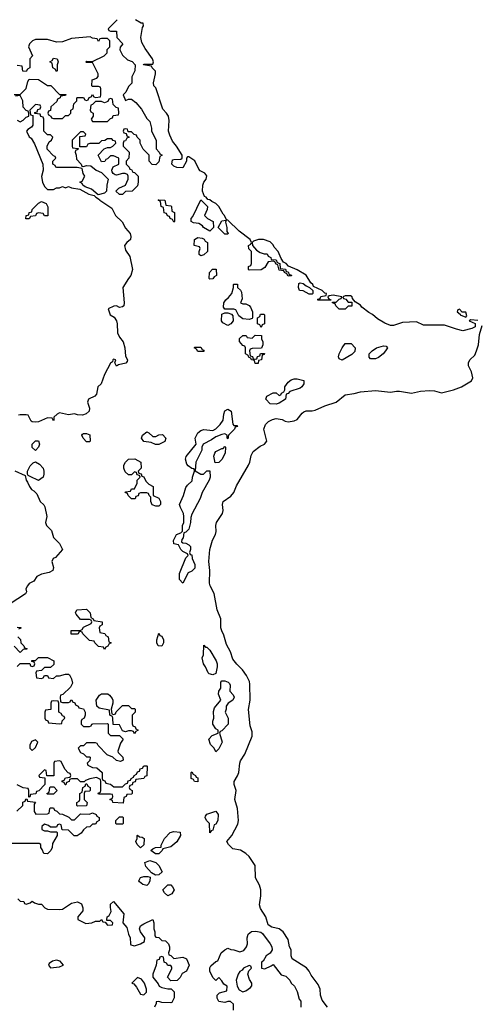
# Model space of a CAD drawing. Header units: inches. Extents: x 2601682 to 2755810, y 449311 to 584050.
# Tile 500 of 505: x 2751966 to 2755041, y 562249 to 568790. Entities that reach past the tile are written whole.
import ezdxf

# ---------------------------------------------------------------- set-up
doc = ezdxf.new("R2010")
doc.units = ezdxf.units.IN
doc.header["$MEASUREMENT"] = 0
doc.layers.add('C7556', color=7, linetype='Continuous')

msp = doc.modelspace()

# ---------------------------------------------------------------- linework, layer by layer
at = {"layer": 'C7556', "color": 2, "elevation": 2}
for points in [[(2752614, 568790), (2752554, 568730), (2752558, 568718), (2752570, 568714), (2752610, 568714), (2752612.7, 568672.7), (2752652, 568630), (2752632.7, 568607.3), (2752632, 568590), (2752650, 568554), (2752683.6, 568523.6), (2752712.7, 568512.7), (2752734, 568490), (2752732, 568450), (2752711.3, 568410), (2752711.6, 568368.4), (2752690, 568346), (2752672, 568308), (2752654, 568290), (2752670, 568254), (2752690, 568262), (2752710, 568262), (2752738.8, 568238.8), (2752775.3, 568195.3), (2752810, 568134), (2752830, 568114), (2752842, 568070), (2752842, 568050), (2752872, 567990), (2752872.7, 567932.7), (2752894, 567910), (2752898, 567898), (2752914, 567890), (2752898, 567882), (2752890, 567846), (2752870, 567826), (2752847.3, 567827.3), (2752826, 567850), (2752826, 567890), (2752786, 567930), (2752766, 567970), (2752766, 567990), (2752746, 568010), (2752742, 568022), (2752727.3, 568027.3), (2752710, 568046), (2752686, 568046), (2752682, 568062), (2752670, 568066), (2752658, 568062), (2752654, 568050), (2752658, 568038), (2752674, 568034), (2752678, 568018), (2752694, 568010), (2752678, 568002), (2752670, 567986), (2752658, 567982), (2752654, 567970), (2752654, 567950), (2752694, 567910), (2752692, 567870), (2752674, 567850), (2752674, 567830), (2752694, 567810), (2752698, 567798), (2752710, 567794), (2752718, 567778), (2752730, 567774), (2752754, 567750), (2752754, 567710), (2752750, 567686), (2752714, 567650), (2752670, 567648), (2752650, 567628.7), (2752628.4, 567628.4), (2752606, 567650), (2752626, 567670), (2752668.4, 567691.6), (2752686, 567730), (2752686, 567750), (2752682, 567762), (2752667.3, 567767.3), (2752650, 567768), (2752610, 567758), (2752600.4, 567760.4), (2752587.3, 567767.3), (2752580.4, 567780.4), (2752578, 567790), (2752587.3, 567812.7), (2752626, 567830), (2752626, 567870), (2752590, 567886), (2752570, 567886), (2752550, 567866), (2752538, 567862), (2752532.7, 567847.3), (2752510, 567846), (2752488, 567890), (2752528.4, 567931.6), (2752550, 567942), (2752570, 567942), (2752586, 567950), (2752606, 567970), (2752602, 567982), (2752587.3, 567987.3), (2752578, 567998), (2752550, 567998), (2752531.6, 567988.4), (2752510, 567986), (2752491.6, 567968.4), (2752432.7, 567967.3), (2752418, 567962), (2752410, 567946), (2752366, 567946), (2752366, 568014), (2752402, 568018), (2752406, 568030), (2752390, 568046), (2752370, 568046), (2752314, 567990), (2752314, 567950), (2752318, 567938), (2752354, 567934), (2752352.7, 567927.3), (2752338, 567922), (2752334, 567910), (2752342, 567890), (2752343.6, 567863.6), (2752374, 567830), (2752378, 567818), (2752390, 567814), (2752410, 567822), (2752439.6, 567819.6), (2752474, 567790), (2752510, 567774), (2752554, 567730), (2752544.7, 567690), (2752542, 567650), (2752530, 567638), (2752487.3, 567627.3), (2752443.1, 567663.1), (2752400.2, 567680.2), (2752386, 567690), (2752382, 567702), (2752366, 567710), (2752382, 567718), (2752398, 567750), (2752388.4, 567768.4), (2752382, 567802), (2752348.4, 567808.4), (2752212.7, 567807.3), (2752206, 567810), (2752202, 567822), (2752186, 567830), (2752186, 567850), (2752206, 567870), (2752202, 567882), (2752190, 567886), (2752149.1, 567929.1), (2752148, 567950), (2752162, 567978), (2752178, 567990), (2752186, 568010), (2752170, 568026), (2752150, 568026), (2752126, 568050), (2752126, 568130), (2752122, 568142), (2752107.3, 568147.3), (2752102, 568162), (2752066, 568166), (2752067.3, 568172.7), (2752082, 568178), (2752087.3, 568192.7), (2752102, 568198), (2752106, 568210), (2752102, 568222), (2752070, 568226), (2752034, 568190), (2752038, 568158), (2752054, 568154), (2752054, 568090), (2752044.7, 568075.3), (2752019.6, 568060.4), (2752012, 568050), (2752030, 568011.3), (2752042, 568002), (2752065.1, 567965.1), (2752118.8, 567830), (2752122.8, 567790), (2752111.3, 567748.7), (2752117.3, 567710), (2752130, 567681), (2752141, 567670), (2752150, 567662.8), (2752190, 567662), (2752210, 567674), (2752230, 567674), (2752250, 567682), (2752270, 567674), (2752290, 567682), (2752310, 567672), (2752364.9, 567664.9), (2752424.7, 567630), (2752462, 567622), (2752472, 567610), (2752496.3, 567596.3), (2752498.8, 567590), (2752578.5, 567538.5), (2752603, 567490), (2752646.9, 567446.9), (2752670, 567404), (2752700.7, 567370), (2752705.5, 567350), (2752702.8, 567330), (2752677.3, 567310), (2752662, 567290), (2752670, 567258), (2752697.5, 567217.5), (2752714.9, 567130), (2752705.5, 567090), (2752688.2, 567070), (2752651, 567010), (2752661, 566910), (2752658, 566890), (2752650, 566882), (2752630, 566879), (2752610, 566888), (2752592.7, 566887.3), (2752554, 566870), (2752568, 566830), (2752593.2, 566813.2), (2752608.6, 566788.6), (2752614, 566770), (2752616.3, 566710), (2752630, 566681), (2752654, 566650), (2752663.8, 566610), (2752670, 566554), (2752682, 566530), (2752679.6, 566520.4), (2752672, 566508), (2752623.6, 566496.4), (2752610, 566488), (2752598, 566510), (2752606, 566530), (2752590, 566535.3), (2752584.7, 566530), (2752582, 566518), (2752570, 566508), (2752530, 566434), (2752508.2, 566371.8), (2752485.5, 566350), (2752477.3, 566302.7), (2752464.7, 566290), (2752423, 566270), (2752416.3, 566250), (2752431, 566210), (2752427.3, 566190), (2752408.5, 566171.5), (2752383.2, 566163.2), (2752350, 566164), (2752330, 566171.8), (2752290, 566164), (2752230, 566178), (2752214, 566170), (2752194, 566150), (2752194, 566130), (2752190, 566126), (2752182, 566142), (2752150, 566146), (2752090, 566118), (2752070, 566115.3), (2752050, 566118), (2752043.1, 566123.1), (2752022, 566162), (2752010, 566166), (2751970, 566166), (2751958, 566162)], [(2755010, 566792), (2754963.6, 566796.4), (2754954, 566790), (2754992.7, 566772.7), (2754992, 566750), (2754970, 566738), (2754910, 566724), (2754870, 566733.2), (2754790, 566761.2), (2754650, 566761.2), (2754603.2, 566783.2), (2754510, 566778.4), (2754450, 566758), (2754430, 566759.3), (2754393.3, 566773.3), (2754342.9, 566802.9), (2754310, 566832.3), (2754285.6, 566845.6), (2754240.2, 566880.2), (2754230, 566894), (2754196.4, 566916.4), (2754178, 566938), (2754175.3, 566950), (2754165.4, 566954.6), (2754130, 566955.3), (2754114, 566950), (2754118, 566938), (2754132.7, 566932.7), (2754150, 566914), (2754174, 566914), (2754172.7, 566887.3), (2754150, 566886), (2754130, 566868), (2754090, 566868), (2754066, 566890), (2754062, 566902), (2754046, 566910), (2754046, 566914), (2754070, 566914), (2754090, 566934), (2754102, 566938), (2754106, 566950), (2754050, 566959), (2754023.6, 566956.4), (2754014, 566950), (2754018, 566938), (2754034, 566930), (2754034, 566926), (2753947.3, 566927.3), (2753947.3, 566932.7), (2753962, 566938), (2753968.4, 566951.6), (2754002, 566958), (2754006, 566970), (2753992.9, 566972.9), (2753975.3, 566990), (2753918, 567018), (2753914, 567030), (2753900.9, 567040.9), (2753870, 567092.3), (2753810, 567129), (2753753.6, 567153.6), (2753738, 567170), (2753720.2, 567180.2), (2753703.1, 567203.1), (2753684, 567250), (2753658, 567278), (2753650, 567294), (2753630, 567313.2), (2753586, 567330), (2753554, 567330), (2753521, 567319), (2753512, 567310), (2753514, 567290), (2753539.6, 567259.6), (2753563.6, 567243.6), (2753590, 567234), (2753610, 567234), (2753618, 567218), (2753634, 567210), (2753638, 567198), (2753670, 567194), (2753678, 567178), (2753694, 567170), (2753698, 567138), (2753732.7, 567132.7), (2753738, 567118), (2753750, 567114), (2753758, 567098), (2753770, 567094), (2753772, 567088), (2753750, 567086), (2753742, 567102), (2753726, 567110), (2753722, 567122), (2753690, 567126), (2753682, 567162), (2753670, 567166), (2753662, 567182), (2753650, 567186), (2753618, 567182), (2753596, 567144), (2753571.6, 567128.4), (2753490, 567126), (2753486, 567130), (2753486, 567150), (2753502, 567158), (2753506, 567170), (2753506, 567250), (2753488.4, 567268.4), (2753486, 567290), (2753502, 567298), (2753506, 567310), (2753498, 567330), (2753424.5, 567384.5), (2753350, 567458), (2753340.4, 567460.4), (2753328, 567490), (2753318, 567498), (2753288.7, 567550), (2753270, 567568.7), (2753242, 567582), (2753230, 567594), (2753216.4, 567596.4), (2753206, 567610), (2753194.6, 567614.6), (2753182, 567650), (2753182.7, 567690), (2753189.5, 567710.5), (2753205.2, 567730), (2753210, 567753.2), (2753196, 567770), (2753166, 567786), (2753156.5, 567796.5), (2753130, 567853.2), (2753090, 567878), (2753082, 567878), (2753074, 567870), (2753074, 567850), (2753050, 567806), (2753010, 567808), (2752990, 567818), (2752978, 567830), (2752982, 567858), (2752990, 567862), (2753036.4, 567863.6), (2753046, 567870), (2753046, 567890), (2753008.7, 567950), (2752982.5, 567982.5), (2752963.7, 568023.7), (2752955.1, 568050), (2752959.3, 568119.3), (2752954, 568150), (2752942, 568170), (2752916.5, 568196.5), (2752870, 568338), (2752858, 568350), (2752855.3, 568370), (2752868.7, 568430), (2752868, 568448), (2752846, 568470), (2752842, 568482), (2752788, 568490), (2752790, 568494), (2752850, 568494), (2752855.3, 568510), (2752848, 568530), (2752799, 568599), (2752778, 568638), (2752772, 568672), (2752782, 568738), (2752788.7, 568750), (2752787.3, 568767.3), (2752772.7, 568767.3), (2752735.3, 568790)], [(2751930, 568294), (2751970, 568294), (2752010, 568334), (2752020.4, 568379.6), (2752030, 568394), (2752091.6, 568391.6), (2752150, 568352), (2752172, 568352), (2752230, 568294), (2752272.7, 568292.7), (2752270, 568286), (2752238, 568282), (2752234, 568270), (2752218, 568262), (2752212.7, 568247.3), (2752174, 568210), (2752170, 568186), (2752158, 568182), (2752154, 568170), (2752158, 568158), (2752174, 568150), (2752178, 568138), (2752190, 568134), (2752250, 568134), (2752270, 568154), (2752290, 568154), (2752306, 568170), (2752306, 568190), (2752322, 568198), (2752326, 568230), (2752346, 568250), (2752346, 568270), (2752350, 568274), (2752390, 568274), (2752398, 568258), (2752410, 568254), (2752422, 568258), (2752427.3, 568272.7), (2752442, 568278), (2752450, 568294), (2752458, 568278), (2752470, 568274), (2752502, 568278), (2752506, 568290), (2752506, 568330), (2752502, 568342), (2752490, 568346), (2752450, 568346), (2752446, 568350), (2752448, 568390), (2752478, 568402), (2752487.3, 568412.7), (2752488, 568430), (2752450, 568506), (2752410, 568506), (2752406, 568510), (2752410, 568514), (2752450, 568512), (2752528, 568550), (2752548, 568570), (2752548.4, 568591.6), (2752566, 568610), (2752566, 568650), (2752550, 568666), (2752510, 568666), (2752498, 568662), (2752490, 568646), (2752482, 568662), (2752450, 568668), (2752435.3, 568675.3), (2752310, 568664.5), (2752250, 568643.7), (2752210, 568641.2), (2752150, 568658), (2752070, 568658.4), (2752051, 568650), (2752030.8, 568630), (2752024.7, 568610), (2752052, 568550), (2752034, 568530), (2752034, 568470), (2752018, 568462), (2752010, 568446), (2751987.3, 568447.3), (2751982, 568482), (2751950, 568486)], [(2751950, 568122), (2751970, 568111), (2751990, 568122), (2752010, 568142), (2752026, 568150), (2752026, 568170), (2752022, 568182), (2752010, 568186), (2751988.4, 568208.4), (2751988, 568250), (2751970, 568286), (2751938, 568282)], [(2754011.6, 562230), (2753976.6, 562276.6), (2753965.2, 562310), (2753962, 562350), (2753950, 562381.2), (2753902.6, 562442.6), (2753889.6, 562470), (2753871.7, 562491.7), (2753776, 562550), (2753769.4, 562570), (2753769.3, 562610), (2753758.4, 562630), (2753750, 562679), (2753716.3, 562730), (2753690, 562749.6), (2753641.3, 562761.3), (2753617.7, 562777.7), (2753602, 562830), (2753565.6, 562885.6), (2753558.9, 562910), (2753569.7, 562970.3), (2753569.7, 563010), (2753559.8, 563039.8), (2753534, 563090), (2753530.8, 563170.8), (2753490.6, 563230.6), (2753469.6, 563250), (2753432.8, 563272.8), (2753382.9, 563282.9), (2753352.8, 563310), (2753343.6, 563330), (2753376.9, 563370), (2753415.2, 563444.8), (2753420.9, 563470), (2753412.5, 563550), (2753395.3, 563610), (2753404.7, 563670), (2753391.2, 563710), (2753391.1, 563730), (2753413.3, 563766.7), (2753421.4, 563790), (2753428.2, 563850), (2753434, 563866), (2753462, 563910), (2753511.5, 564030), (2753510, 564058), (2753498, 564098), (2753486.7, 564206.7), (2753497.1, 564270), (2753495.1, 564375.1), (2753493.1, 564393.1), (2753472.8, 564432.8), (2753447.3, 564470), (2753408.7, 564508.7), (2753382.7, 564542.7), (2753366.9, 564590), (2753340, 564640), (2753322.2, 564702.2), (2753308.6, 564730), (2753303.9, 564750), (2753303.9, 564810), (2753277.4, 564870), (2753258.5, 564978.5), (2753231.1, 565030), (2753227.6, 565047.6), (2753229.8, 565130), (2753222.5, 565190), (2753228.8, 565270), (2753248.4, 565331.6), (2753266.6, 565370), (2753270.9, 565390), (2753268.7, 565430), (2753274.2, 565450), (2753313.5, 565510), (2753318.5, 565530), (2753314, 565570), (2753318.4, 565590), (2753370, 565625.7), (2753389.7, 565650), (2753407.2, 565692.8), (2753487.4, 565830), (2753496, 565850), (2753504.4, 565895.6), (2753518.7, 565921.3), (2753563.3, 565956.7), (2753594, 565970), (2753608.7, 565990), (2753588.7, 566070), (2753599.3, 566100.7), (2753618.6, 566121.4), (2753645.2, 566134.8), (2753670, 566140.7), (2753710, 566134.8), (2753730, 566123), (2753750, 566118), (2753790, 566124.4), (2753810, 566134.8), (2753843.3, 566176.7), (2753855.1, 566184.9), (2753870, 566191), (2753910, 566190.7), (2753930, 566196.3), (2753994.3, 566225.7), (2754069, 566250), (2754130, 566298), (2754190, 566306.7), (2754230, 566318), (2754330, 566327.7), (2754430, 566314.9), (2754470, 566322.4), (2754490, 566321.6), (2754570, 566308.9), (2754630, 566322), (2754690, 566327), (2754723.9, 566323.9), (2754770, 566310.8), (2754848, 566330), (2754901.2, 566350), (2754968.7, 566390), (2754978, 566410), (2754968.7, 566450), (2754948, 566490), (2754948, 566510), (2754958, 566530), (2754990, 566561), (2755002.7, 566590), (2755014.5, 566630), (2755021.2, 566698.8), (2755040.6, 566759.4)], [(2751934, 565794), (2752002, 565762), (2752008.2, 565730), (2752018.4, 565718.4), (2752030.8, 565690), (2752045.5, 565670), (2752060.5, 565660.5), (2752079.2, 565639.2), (2752102.4, 565590), (2752126.4, 565566.4), (2752132.8, 565552.8), (2752146, 565490), (2752137.1, 565450), (2752144.4, 565430), (2752177, 565397), (2752190.6, 565350), (2752230.8, 565310), (2752251.3, 565270), (2752203.6, 565216.4), (2752187.7, 565210), (2752178.8, 565190), (2752191, 565150), (2752186, 565130), (2752162.8, 565117.2), (2752110, 565106.6), (2752080.7, 565090), (2752059.3, 565060.7), (2752030, 565044), (2752018.8, 565030), (2752007.7, 565010), (2752012, 564990), (2752004.7, 564975.3), (2751902, 564910)], [(2751950, 564754), (2751972.7, 564752.7), (2751972.7, 564747.3), (2751958, 564742)], [(2751954, 564690), (2751971.6, 564671.6), (2751974, 564650), (2751994, 564630), (2751998, 564618), (2752012.7, 564612.7), (2752012.7, 564607.3), (2751990, 564606), (2751970, 564586), (2751929.1, 564629.1)], [(2751950, 564494), (2751970, 564514), (2752034, 564514), (2752038, 564498), (2752050, 564494), (2752062, 564498), (2752066, 564510), (2752062, 564522), (2752046, 564526), (2752047.3, 564532.7), (2752070, 564534), (2752090, 564554), (2752150, 564554), (2752194, 564530), (2752192.7, 564507.3), (2752170, 564486), (2752130, 564486), (2752110, 564466), (2752078, 564462), (2752074, 564450), (2752078, 564418), (2752110, 564414), (2752122, 564418), (2752130, 564434), (2752150, 564434), (2752158, 564418), (2752190, 564414), (2752210, 564432), (2752230, 564432), (2752270, 564442), (2752290, 564442), (2752296.9, 564436.9), (2752311.1, 564411.1), (2752316.9, 564383.1), (2752303.6, 564356.4), (2752252.7, 564307.3), (2752238, 564302), (2752234, 564290), (2752238, 564258), (2752250, 564254), (2752290, 564254), (2752302, 564258), (2752306, 564270), (2752311.6, 564271.6), (2752318, 564258), (2752332.7, 564252.7), (2752338, 564238), (2752354, 564230), (2752358, 564218), (2752391.1, 564211.1), (2752402, 564190), (2752402, 564170), (2752394, 564150), (2752378, 564142), (2752374, 564130), (2752374, 564110), (2752390, 564094), (2752430, 564094), (2752442, 564098), (2752446, 564110), (2752452.7, 564112.7), (2752550, 564114), (2752554, 564110), (2752554, 564050), (2752570, 564034), (2752630, 564034), (2752654, 564010), (2752636.9, 563983.1), (2752618, 563930), (2752621, 563921), (2752652, 563890), (2752654, 563870), (2752636.9, 563863.1), (2752610, 563868), (2752586, 563890), (2752547.3, 563907.3), (2752487.3, 563967.3), (2752482, 563982), (2752470, 563986), (2752410, 563986), (2752390, 563966), (2752370, 563966), (2752354, 563950), (2752370, 563922), (2752390, 563914), (2752410, 563894), (2752430, 563894), (2752434, 563890), (2752431.6, 563868.4), (2752414, 563850), (2752418, 563838), (2752450, 563822), (2752479.6, 563819.6), (2752514, 563790), (2752514, 563750), (2752518, 563738), (2752532.7, 563732.7), (2752538, 563718), (2752570, 563712), (2752592.7, 563692.7), (2752650, 563694), (2752670, 563714), (2752682, 563718), (2752687.3, 563732.7), (2752702, 563738), (2752706, 563750), (2752722, 563758), (2752726, 563770), (2752742, 563778), (2752750, 563794), (2752762, 563798), (2752767.3, 563812.7), (2752782, 563818), (2752790, 563834), (2752810, 563834), (2752814, 563830), (2752810, 563766), (2752798, 563762), (2752791.6, 563748.4), (2752738, 563742), (2752732.7, 563727.3), (2752718, 563722), (2752712.7, 563707.3), (2752698, 563702), (2752694, 563690), (2752698, 563678), (2752714, 563670), (2752714, 563650), (2752710, 563646), (2752678, 563642), (2752674, 563630), (2752658, 563622), (2752654, 563586), (2752586, 563590), (2752582, 563602), (2752566, 563610), (2752582, 563618), (2752586, 563630), (2752582, 563642), (2752570, 563646), (2752490, 563646), (2752487.3, 563652.7), (2752502, 563658), (2752506, 563670), (2752506, 563730), (2752502, 563742), (2752476.4, 563756.4), (2752432.7, 563747.3), (2752403.6, 563736.4), (2752394, 563726), (2752370, 563726), (2752350, 563746), (2752310, 563746), (2752298, 563742), (2752294, 563730), (2752278, 563722), (2752272.7, 563707.3), (2752267.3, 563707.3), (2752262, 563722), (2752247.3, 563727.3), (2752247.3, 563732.7), (2752262, 563738), (2752270, 563754), (2752302, 563758), (2752306, 563770), (2752302, 563782), (2752287.3, 563787.3), (2752266, 563810), (2752242, 563862), (2752230, 563866), (2752198, 563862), (2752194, 563850), (2752192.7, 563767.3), (2752146, 563766), (2752142, 563802), (2752130, 563806), (2752094, 563770), (2752098, 563758), (2752134, 563754), (2752134, 563710), (2752092.7, 563667.3), (2752078, 563662), (2752072.7, 563647.3), (2752038, 563642), (2752032.7, 563627.3), (2752026, 563626), (2752026, 563670), (2752022, 563682), (2751990, 563686), (2751950, 563706)], [(2751947.3, 563532.7), (2751986, 563570), (2751987.3, 563592.7), (2752002, 563598), (2752007.3, 563612.7), (2752014, 563614), (2752018, 563598), (2752072, 563592), (2752062, 563578), (2752062, 563530), (2752072.7, 563512.7), (2752150, 563514), (2752162, 563518), (2752166, 563550), (2752170, 563554), (2752190, 563554), (2752198, 563538), (2752212.7, 563532.7), (2752230, 563514), (2752250, 563512), (2752291.6, 563491.6), (2752310, 563474), (2752330, 563474), (2752370, 563514), (2752430, 563512), (2752450, 563522), (2752474, 563510), (2752478, 563498), (2752494, 563490), (2752494, 563470), (2752478, 563462), (2752470, 563446), (2752450, 563446), (2752431.6, 563428.4), (2752410, 563426), (2752390, 563408), (2752374.4, 563385.6), (2752348.4, 563368.4), (2752328.4, 563368.4), (2752290, 563406), (2752247.3, 563407.3), (2752242, 563442), (2752230, 563446), (2752218, 563442), (2752210, 563426), (2752170, 563426), (2752156.4, 563436.4), (2752130, 563446), (2752114, 563430), (2752114, 563410), (2752130, 563402), (2752150, 563402), (2752170, 563394), (2752210, 563394), (2752214, 563390), (2752214, 563370), (2752183.6, 563316.4), (2752182, 563290), (2752172, 563270), (2752150.9, 563249.1), (2752126, 563250), (2752116.4, 563276.4), (2752106, 563290), (2752106, 563310), (2752096.4, 563316.4), (2751910, 563318)], [(2751954, 562950), (2751970, 562934), (2751992.7, 562932.7), (2751998, 562918), (2752010, 562914), (2752036.4, 562923.6), (2752050, 562934), (2752063.6, 562923.6), (2752090, 562914), (2752110, 562914), (2752134, 562890), (2752150, 562882), (2752230, 562878), (2752250, 562882), (2752310, 562921), (2752350.7, 562930.7), (2752376.3, 562916.3), (2752386, 562890), (2752384.7, 562870), (2752352, 562830), (2752352.7, 562812.7), (2752405.4, 562785.4), (2752446, 562790), (2752470, 562802), (2752498, 562802), (2752510, 562812), (2752518, 562798), (2752534, 562794), (2752550, 562774), (2752582, 562778), (2752586, 562790), (2752570, 562806), (2752546, 562806), (2752546, 562810), (2752548, 562830), (2752560.4, 562839.6), (2752574.6, 562865.4), (2752568.9, 562891.1), (2752570, 562914), (2752590, 562932), (2752658, 562850), (2752652, 562790), (2752678.8, 562758.8), (2752690, 562714), (2752701, 562690), (2752702, 562650), (2752704.7, 562644.7), (2752719.6, 562639.6), (2752730, 562638), (2752770, 562651.3), (2752794.6, 562665.4), (2752798, 562690), (2752768.7, 562730), (2752762, 562750), (2752768, 562770), (2752790, 562784.7), (2752850, 562812), (2752858, 562790), (2752858, 562750), (2752864.7, 562730), (2752864.7, 562704.7), (2752870, 562694), (2752890, 562692), (2752910, 562672), (2752934, 562670), (2752954, 562650), (2752962, 562630), (2752962, 562610), (2752954, 562590), (2752958, 562578), (2752970, 562574), (2752990, 562554), (2753050, 562562), (2753074, 562550), (2753092, 562510), (2753074, 562470), (2753045.4, 562454.6), (2753032, 562428), (2753012.7, 562407.3), (2752970, 562406), (2752948, 562430), (2752976.4, 562483.6), (2752976.4, 562496.4), (2752970, 562506), (2752950, 562506), (2752942, 562522), (2752926, 562530), (2752922, 562562), (2752910, 562566), (2752898, 562562), (2752892.7, 562547.3), (2752878, 562542), (2752872, 562510), (2752851.3, 562450), (2752851.3, 562430), (2752885.4, 562385.4), (2752892, 562370), (2752910, 562361), (2752950, 562352), (2752972.7, 562352.7), (2752992, 562332), (2752991.6, 562291.6), (2752978, 562262), (2752970, 562258), (2752910, 562262), (2752890, 562268), (2752874, 562266), (2752874, 562254), (2752862, 562230)], [(2753386, 562210), (2753386, 562250), (2753367.3, 562267.3), (2753350, 562268), (2753330, 562262), (2753288.7, 562268.7), (2753278, 562290), (2753278, 562310), (2753294.6, 562325.4), (2753342, 562338), (2753346, 562370), (2753323.1, 562383.1), (2753310, 562406), (2753290, 562426), (2753270, 562408), (2753250, 562426), (2753228.7, 562470), (2753228.9, 562491.1), (2753236.4, 562503.6), (2753270, 562534), (2753282, 562538), (2753306, 562590), (2753328.4, 562611.6), (2753350, 562622), (2753370, 562612), (2753390, 562611.3), (2753430, 562598), (2753454.6, 562605.4), (2753474, 562630), (2753479, 562650), (2753477.2, 562690), (2753484.5, 562715.5), (2753507.3, 562732.7), (2753535.8, 562735.8), (2753568.2, 562728.2), (2753579.9, 562719.9), (2753630.8, 562650), (2753641, 562630), (2753644.7, 562610), (2753631.3, 562588.7), (2753604.7, 562570), (2753583.6, 562536.4), (2753574, 562530), (2753574, 562490), (2753594.6, 562485.4), (2753636.4, 562503.6), (2753650, 562514), (2753704.7, 562444.7), (2753735.3, 562435.3), (2753762, 562410), (2753771.3, 562390), (2753791.3, 562370), (2753810, 562334), (2753823.6, 562283.6), (2753834, 562270), (2753834, 562230)]]:
    msp.add_lwpolyline(points, dxfattribs=at)
at = {"layer": 'C7556', "color": 2}
for points, elevation in [([(2752210, 568446), (2752202, 568462), (2752186, 568470), (2752182, 568502), (2752166, 568510), (2752182, 568518), (2752190, 568534), (2752214, 568530), (2752222, 568510), (2752214, 568490), (2752214, 568450)], 2), ([(2752570, 568266), (2752558, 568262), (2752552.7, 568247.3), (2752530, 568238), (2752510, 568246), (2752470, 568246), (2752450, 568226), (2752438, 568222), (2752434, 568190), (2752438, 568178), (2752454, 568170), (2752454, 568150), (2752442, 568130), (2752450, 568114), (2752550, 568114), (2752570, 568134), (2752582, 568138), (2752587.3, 568152.7), (2752622, 568158), (2752626, 568170), (2752622, 568202), (2752607.3, 568207.3), (2752587.3, 568227.3), (2752582, 568262)], 2), ([(2752130, 567486), (2752122, 567502), (2752090, 567506), (2752078, 567502), (2752070, 567486), (2752038, 567482), (2752030, 567466), (2752006, 567466), (2752008, 567490), (2752026, 567494), (2752028, 567510), (2752046, 567514), (2752048, 567530), (2752090, 567572), (2752110, 567582), (2752142, 567570), (2752152.7, 567547.3), (2752152.7, 567487.3)], -2), ([(2752990, 567446), (2752982, 567462), (2752966, 567470), (2752962, 567482), (2752947.3, 567487.3), (2752942, 567502), (2752927.3, 567507.3), (2752922, 567542), (2752906, 567550), (2752902, 567582), (2752886, 567590), (2752890, 567594), (2752930, 567592), (2752938, 567558), (2752970, 567554), (2752974, 567550), (2752978, 567518), (2752994, 567510), (2752994, 567450)], 2), ([(2753230, 567386), (2753188.7, 567408.7), (2753180.4, 567420.4), (2753156.4, 567436.4), (2753120.4, 567440.4), (2753106, 567450), (2753106, 567470), (2753116.4, 567483.6), (2753170, 567594), (2753214, 567550), (2753212, 567530), (2753194, 567490), (2753214, 567470), (2753252, 567450), (2753254, 567410)], 2), ([(2753330, 567366), (2753286, 567410), (2753310, 567454), (2753338, 567458), (2753334, 567446), (2753342, 567410), (2753342, 567382), (2753352, 567370), (2753350, 567366)], 2), ([(2753170, 567222), (2753158, 567230), (2753158, 567250), (2753166, 567270), (2753162, 567282), (2753126, 567290), (2753128, 567330), (2753150, 567342), (2753179.6, 567339.6), (2753192.7, 567332.7), (2753198, 567318), (2753214, 567310), (2753214, 567250), (2753190, 567228)], 2), ([(2753230, 567066), (2753226, 567070), (2753228.4, 567111.6), (2753248.4, 567131.6), (2753271.6, 567131.6), (2753274, 567090), (2753258, 567082), (2753250, 567068)], 2), ([(2753890, 566966), (2753850, 566988), (2753826, 566990), (2753818, 567010), (2753822, 567038), (2753830, 567042), (2753850, 567038), (2753870, 567022), (2753892, 567012), (2753914, 566990), (2753914, 566970), (2753910, 566966)], 2), ([(2753450, 566902), (2753470, 566902), (2753490, 566892), (2753499.8, 566879.8), (2753514, 566850), (2753514, 566810), (2753510, 566806), (2753490, 566798), (2753450, 566802), (2753423.1, 566823.1), (2753402, 566862), (2753390, 566866), (2753330, 566866), (2753320.4, 566880.4), (2753322, 566910), (2753335.3, 566930), (2753354.8, 566945.2), (2753375.3, 566970), (2753386, 567010), (2753386, 567030), (2753390, 567034), (2753412.7, 567032.7), (2753414, 567010), (2753432.7, 566992.7), (2753439.6, 566979.6), (2753443.6, 566936.4), (2753434, 566910)], 2), ([(2754890, 566866), (2754878, 566862), (2754874, 566850), (2754894, 566834), (2754894, 566830), (2754930, 566814), (2754938, 566822), (2754930, 566846), (2754906, 566846)], 2), ([(2753350, 566758), (2753316.4, 566776.4), (2753308, 566790), (2753310, 566834), (2753330, 566842), (2753350, 566842), (2753372.7, 566832.7), (2753382, 566822), (2753384.7, 566790), (2753370, 566768.7)], 2), ([(2753570, 566746), (2753562, 566762), (2753546, 566770), (2753546, 566810), (2753562, 566818), (2753567.3, 566832.7), (2753590, 566834), (2753594, 566830), (2753594, 566770), (2753578, 566762)], 2), ([(2753530, 566534), (2753542, 566538), (2753547.3, 566552.7), (2753562, 566558), (2753567.3, 566572.7), (2753592.7, 566572.7), (2753590, 566566), (2753578, 566562), (2753572, 566530), (2753554, 566526), (2753550, 566506), (2753530, 566506), (2753526, 566526), (2753506, 566530), (2753502, 566542), (2753490, 566546), (2753482, 566562), (2753466, 566570), (2753466, 566610), (2753462, 566622), (2753450, 566626), (2753427.3, 566652.7), (2753427.3, 566672.7), (2753448.4, 566691.6), (2753472, 566692), (2753478, 566678), (2753510, 566674), (2753530, 566694), (2753572.7, 566692.7), (2753574, 566670), (2753582, 566650), (2753582, 566630), (2753572.7, 566607.3), (2753510, 566606), (2753498, 566602), (2753494, 566590), (2753498, 566558), (2753512.7, 566552.7), (2753518, 566538)], 2), ([(2753150, 566586), (2753142, 566602), (2753126, 566610), (2753130, 566614), (2753170, 566614), (2753178, 566598), (2753190, 566594), (2753190, 566586)], 2), ([(2754110, 566529), (2754090, 566538), (2754084, 566550), (2754088.7, 566570), (2754109, 566611), (2754130, 566638), (2754170, 566638.8), (2754194.8, 566610), (2754193.4, 566586.6), (2754173.7, 566566.3)], 2), ([(2754330, 566537.2), (2754298, 566538), (2754288.9, 566548.9), (2754289, 566570), (2754309.4, 566590.6), (2754338, 566610), (2754383.6, 566623.6), (2754402, 566622), (2754411.3, 566610), (2754398, 566590), (2754381, 566570), (2754350, 566546)], 2), ([(2753670, 566235.3), (2753630, 566238), (2753602, 566270), (2753608.7, 566290), (2753651.6, 566311.6), (2753671.6, 566311.6), (2753690, 566294), (2753702, 566298), (2753706, 566310), (2753722, 566318), (2753728, 566332), (2753728.7, 566350), (2753750, 566382), (2753770, 566398), (2753790, 566404.7), (2753810, 566404.7), (2753854, 566394), (2753854, 566370), (2753842, 566350), (2753830, 566342), (2753761, 566319), (2753750, 566306), (2753738, 566302), (2753732, 566270), (2753690, 566242)], 2), ([(2753390, 566094), (2753410, 566094), (2753412.7, 566087.3), (2753398, 566082), (2753394, 566070), (2753354, 566030), (2753350, 566006), (2753346, 566010), (2753346, 566030), (2753330, 566038), (2753310, 566035.3), (2753270, 566019), (2753241.4, 565998.6), (2753184.7, 565970), (2753176, 565950), (2753176, 565930), (2753137.3, 565850), (2753132, 565792), (2753170, 565771.3), (2753188.4, 565771.6), (2753210, 565792), (2753230, 565794), (2753231.6, 565751.6), (2753224.7, 565730), (2753178, 565650), (2753164.7, 565610), (2753110, 565506), (2753103.6, 565483.6), (2753102, 565450), (2753090, 565406), (2753070, 565386), (2753058, 565382), (2753051.6, 565348.4), (2753043.6, 565336.4), (2753042, 565322), (2753050, 565314), (2753070, 565312), (2753090, 565302), (2753102, 565290), (2753102, 565270), (2753094, 565250), (2753098, 565238), (2753110, 565234), (2753112, 565210), (2753130.8, 565170), (2753130, 565146), (2753110, 565126), (2753085.4, 565114.6), (2753050, 565046), (2753028, 565070), (2753028.7, 565110), (2753070, 565214), (2753086, 565230), (2753082, 565242), (2753050, 565258), (2753038, 565270), (2753022, 565302), (2752990, 565308), (2752988, 565330), (2753009.2, 565370.8), (2753038, 565382), (2753047.3, 565392.7), (2753048, 565430), (2753058, 565450), (2753058, 565490), (2753055.3, 565510), (2753034, 565550), (2753029, 565570), (2753055.1, 565630), (2753070, 565682), (2753081.2, 565698.8), (2753113.2, 565726.8), (2753115.3, 565750), (2753128, 565790), (2753126, 565806), (2753110, 565808), (2753085.6, 565825.6), (2753077.2, 565837.2), (2753068.7, 565870), (2753072.5, 565887.5), (2753139, 565970), (2753132.7, 566010), (2753150, 566046), (2753170, 566061), (2753190, 566066.8), (2753250, 566060.7), (2753270, 566071), (2753298.6, 566101.4), (2753318, 566130), (2753322, 566170), (2753329.1, 566190.9), (2753350, 566202), (2753371, 566190), (2753383.6, 566103.6)], 2), ([(2752410, 565986), (2752388, 566010), (2752378, 566030), (2752383.1, 566036.9), (2752390, 566042), (2752410, 566042), (2752432.7, 566032.7), (2752434, 565990), (2752430, 565986)], 2), ([(2752850, 566022), (2752870, 566022), (2752890, 566031.3), (2752914.8, 566034.8), (2752938, 566010), (2752931.6, 565988.4), (2752890, 565968), (2752868.7, 565968.7), (2752840.4, 565980.4), (2752790, 565988), (2752775.3, 566010), (2752782, 566030), (2752810, 566051.3), (2752825.4, 566045.4)], 2), ([(2752070, 565928), (2752048.4, 565948.4), (2752048.7, 565970), (2752070, 565992), (2752090, 565992), (2752098, 565970), (2752090.9, 565949.1)], 2), ([(2753266, 565846), (2753255.3, 565890), (2753262, 565910), (2753270, 565922), (2753310, 565942), (2753318, 565942), (2753330, 565954), (2753334, 565950), (2753331.3, 565910), (2753310, 565868), (2753290, 565848)], 2), ([(2752870, 565558), (2752847.3, 565567.3), (2752838, 565590), (2752838, 565618), (2752826, 565630), (2752822, 565642), (2752810, 565646), (2752770, 565646), (2752758, 565642), (2752752.7, 565627.3), (2752738, 565622), (2752732.7, 565607.3), (2752710, 565606), (2752686, 565630), (2752682, 565642), (2752666, 565650), (2752670, 565654), (2752702, 565658), (2752710, 565674), (2752730, 565674), (2752746, 565710), (2752746, 565730), (2752766, 565750), (2752762, 565762), (2752747.3, 565767.3), (2752742, 565782), (2752730, 565786), (2752710, 565766), (2752690, 565766), (2752667.3, 565787.3), (2752658, 565810), (2752658, 565830), (2752669.1, 565850.9), (2752689.1, 565870.9), (2752732, 565872), (2752771.6, 565851.6), (2752774, 565810), (2752754, 565790), (2752758, 565778), (2752772.7, 565772.7), (2752778, 565758), (2752790, 565754), (2752804.7, 565724.7), (2752824.7, 565704.7), (2752854, 565690), (2752854, 565630), (2752891.1, 565611.1), (2752902, 565590), (2752902, 565570), (2752890, 565558)], 2), ([(2752090, 565729), (2752034.6, 565754.6), (2752022, 565762), (2752018, 565770), (2752018, 565790), (2752034.6, 565825.4), (2752054.6, 565845.4), (2752070, 565852), (2752098, 565838), (2752121, 565810), (2752126, 565790), (2752126.8, 565770), (2752121, 565750)], 2), ([(2752530, 564606), (2752522, 564622), (2752490, 564626), (2752466, 564650), (2752462, 564662), (2752430, 564666), (2752386, 564710), (2752382, 564722), (2752370, 564726), (2752358, 564722), (2752354, 564710), (2752347.3, 564707.3), (2752307.3, 564707.3), (2752308.7, 564731.3), (2752367.3, 564732.7), (2752382, 564738), (2752390, 564754), (2752442, 564778), (2752446, 564790), (2752442, 564802), (2752430, 564806), (2752370, 564806), (2752340.4, 564840.4), (2752338, 564850), (2752346, 564870), (2752410, 564874), (2752434, 564850), (2752438, 564818), (2752454, 564810), (2752458, 564798), (2752514, 564790), (2752514, 564770), (2752498, 564762), (2752494, 564750), (2752498, 564718), (2752532.7, 564712.7), (2752538, 564698), (2752554, 564690), (2752558, 564658), (2752574, 564650), (2752558, 564642), (2752552.7, 564627.3), (2752538, 564622)], 2), ([(2752910, 564628.7), (2752886, 564630), (2752878, 564650), (2752878, 564670), (2752890, 564714), (2752898, 564698), (2752910, 564694), (2752922, 564670), (2752922, 564650)], 2), ([(2753202, 564622), (2753210, 564622), (2753230, 564602), (2753271, 564530), (2753278, 564510), (2753278, 564490), (2753270, 564446), (2753250, 564438), (2753224.7, 564444.7), (2753218, 564450), (2753202, 564490), (2753188, 564510), (2753178, 564550), (2753188, 564570), (2753190, 564634)], 2), ([(2753270, 563926), (2753258, 563950), (2753234.6, 563974.6), (2753224, 564010), (2753244.7, 564035.3), (2753286, 564050), (2753286, 564070), (2753270, 564078), (2753248.7, 564110), (2753248.7, 564130), (2753255.3, 564150), (2753254.6, 564194.6), (2753261.5, 564218.5), (2753302, 564270), (2753288, 564310), (2753288.7, 564330), (2753302, 564350), (2753302, 564390), (2753310, 564398), (2753330, 564398), (2753352, 564390), (2753359.8, 564379.8), (2753364.7, 564370), (2753362, 564330), (2753385.4, 564305.4), (2753390.5, 564289.5), (2753382, 564270), (2753352, 564250), (2753338, 564230), (2753338, 564210), (2753331.3, 564190), (2753351.3, 564150), (2753351.3, 564110), (2753310, 564066), (2753298, 564062), (2753294, 564050), (2753312, 563990), (2753290, 563946)], 2), ([(2752590, 564174), (2752602, 564178), (2752607.3, 564192.7), (2752650, 564234), (2752690, 564234), (2752710, 564214), (2752730, 564214), (2752734, 564210), (2752734, 564190), (2752714, 564170), (2752712.7, 564112.7), (2752718, 564098), (2752732.7, 564092.7), (2752738, 564078), (2752754, 564070), (2752738, 564062), (2752730, 564046), (2752722, 564062), (2752710, 564066), (2752690, 564066), (2752670, 564058), (2752650, 564066), (2752630, 564106), (2752587.3, 564107.3), (2752586, 564150), (2752582, 564162), (2752566, 564170), (2752562, 564202), (2752495.3, 564215.3), (2752478, 564230), (2752475.3, 564270), (2752496.4, 564303.6), (2752510, 564312), (2752552, 564312), (2752563.6, 564303.6), (2752579.8, 564279.8), (2752584.7, 564270), (2752584.7, 564250), (2752574, 564210), (2752578, 564178)], 2), ([(2752190, 564266), (2752178, 564262), (2752174, 564250), (2752172.7, 564207.3), (2752138, 564202), (2752134, 564190), (2752134, 564150), (2752138, 564138), (2752152.7, 564132.7), (2752158, 564118), (2752230, 564112), (2752246, 564114), (2752248.4, 564131.6), (2752266, 564150), (2752262, 564162), (2752250, 564166), (2752242, 564182), (2752226, 564190), (2752226, 564250), (2752222, 564262)], 2), ([(2752070, 564006), (2752045.4, 563994.6), (2752034, 563970), (2752034, 563950), (2752050, 563934), (2752070, 563954), (2752086, 563990)], 2), ([(2753150, 563728), (2753128.7, 563728.7), (2753122, 563742), (2753106, 563750), (2753106, 563790), (2753110, 563794), (2753118, 563778), (2753134, 563770), (2753138, 563758), (2753150, 563754)], 2), ([(2752350, 563566), (2752346, 563570), (2752346, 563590), (2752362, 563598), (2752366, 563610), (2752366, 563650), (2752382, 563658), (2752386, 563690), (2752402, 563698), (2752406, 563714), (2752412.7, 563712.7), (2752418, 563698), (2752434, 563690), (2752434, 563670), (2752430, 563666), (2752398, 563662), (2752394, 563650), (2752394, 563610), (2752414, 563590), (2752410, 563568)], 2), ([(2752150, 563646), (2752146, 563650), (2752162, 563658), (2752166, 563690), (2752170, 563694), (2752192.7, 563692.7), (2752214, 563670), (2752190, 563646)], 2), ([(2753230, 563388), (2753228, 563450), (2753208, 563470), (2753198, 563490), (2753200.4, 563499.6), (2753210, 563512), (2753270, 563532), (2753284.7, 563510), (2753282, 563470), (2753270, 563446), (2753258, 563442), (2753250, 563406), (2753238, 563402)], 2), ([(2752610, 563446), (2752606, 563450), (2752606, 563470), (2752630, 563494), (2752650, 563494), (2752654, 563490), (2752654, 563450), (2752650, 563446)], 2), ([(2752890, 563248), (2752868.4, 563248.4), (2752838, 563270), (2752850, 563282), (2752868.9, 563291.1), (2752906, 563294), (2752906, 563306), (2752928, 563350), (2752966, 563390), (2752990, 563398), (2753032.7, 563392.7), (2753034, 563370), (2753011.3, 563328.7), (2752970, 563295.3), (2752918, 563282), (2752914, 563270)], 2), ([(2752770, 563288), (2752746, 563310), (2752738, 563330), (2752746, 563350), (2752746, 563370), (2752750, 563372), (2752762, 563362), (2752779.6, 563359.6), (2752794, 563350), (2752791.6, 563308.4)], 2), ([(2752868, 563108), (2752842, 563122), (2752804.7, 563164.7), (2752798, 563190), (2752830, 563204.7), (2752871.1, 563191.1), (2752891.3, 563171.3), (2752912, 563130), (2752890, 563108.7)], 2), ([(2752810, 563038), (2752784.7, 563044.7), (2752763.1, 563063.1), (2752758, 563070), (2752769.1, 563090.9), (2752790, 563098), (2752818, 563098), (2752832.7, 563092.7), (2752832, 563070), (2752822, 563050)], 2), ([(2752950, 562969), (2752928, 562990), (2752918, 563010), (2752950, 563042), (2752970, 563042), (2752982, 563030), (2752992, 563010), (2752976.9, 562983.1)], 2), ([(2752210, 562542), (2752183.6, 562536.4), (2752161, 562519), (2752158, 562510), (2752171.6, 562491.6), (2752230, 562498.8), (2752250, 562506.8), (2752258, 562510), (2752234.6, 562534.6)], 2), ([(2753490, 562506), (2753454, 562490), (2753444.7, 562475.3), (2753430, 562468), (2753418, 562450), (2753404.7, 562410), (2753411.3, 562370), (2753425.4, 562345.4), (2753450, 562331.3), (2753470, 562338), (2753500.4, 562359.6), (2753508.4, 562371.6), (2753508.7, 562390), (2753493.6, 562413.6), (2753482, 562450), (2753488, 562472), (2753506, 562490), (2753502, 562502)], 2), ([(2752750, 562428), (2752712, 562390), (2752724, 562384), (2752743, 562363), (2752770, 562316), (2752790, 562312), (2752808, 562330), (2752808, 562350), (2752795.3, 562390), (2752776.5, 562416.5)], 2)]:
    msp.add_lwpolyline(points, close=True, dxfattribs=dict(at, elevation=elevation))

doc.saveas('drawing.dxf')
